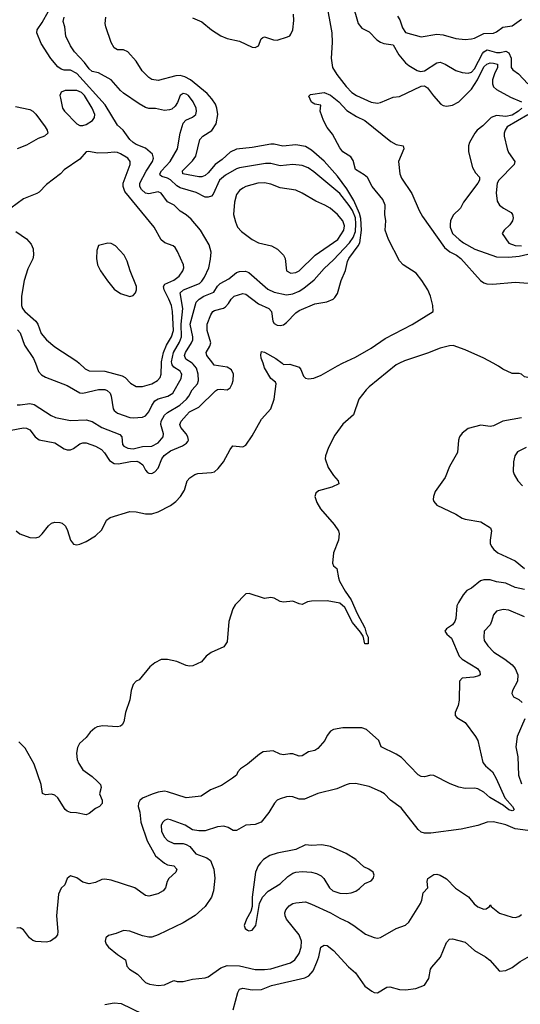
# Model space of a CAD drawing. Header units: inches. Extents: x 1552611 to 1694776, y 811966 to 917215.
# Tile 345 of 549: x 1646066 to 1649262, y 835906 to 842195. Entities that reach past the tile are written whole.
import ezdxf

# ---------------------------------------------------------------- set-up
doc = ezdxf.new("R2010")
doc.units = ezdxf.units.IN
doc.header["$MEASUREMENT"] = 0
doc.layers.add('B6843', color=7, linetype='Continuous')
doc.layers.add('B6844', color=7, linetype='Continuous')

msp = doc.modelspace()

# ---------------------------------------------------------------- linework, layer by layer
at = {"layer": 'B6843', "color": 5}
for points, elevation in [([(1646012.3, 839572.3), (1646090, 839587.3), (1646110, 839585.8), (1646130, 839574.2), (1646164.3, 839530), (1646190, 839512.1), (1646290, 839492), (1646350, 839453.6), (1646370, 839446.9), (1646390, 839448), (1646410, 839456.1), (1646450, 839485.2), (1646470, 839493), (1646490, 839492), (1646550.5, 839470.6), (1646589.1, 839450), (1646608.7, 839428.7), (1646639.9, 839379.9), (1646670, 839359.8), (1646697, 839357), (1646773.6, 839373.6), (1646814.7, 839374.7), (1646829.6, 839369.6), (1646852, 839352), (1646870, 839317.1), (1646883.1, 839303.1), (1646890, 839297.7), (1646910, 839296.5), (1646930, 839306.9), (1646949.8, 839330), (1646972.7, 839390), (1646989, 839411), (1647030, 839441.9), (1647106.2, 839473.8), (1647131.2, 839490), (1647139.2, 839500.8), (1647143.1, 839510), (1647139.1, 839530), (1647129.9, 839550), (1647094.1, 839590), (1647089.2, 839610), (1647096.7, 839630), (1647130.5, 839669.5), (1647150, 839690.5), (1647210, 839719.6), (1647316.1, 839823.9), (1647330, 839832.5), (1647350, 839835.9), (1647390, 839830.2), (1647410, 839843.6), (1647423.1, 839870), (1647428.9, 839890), (1647430.7, 839930), (1647418.2, 839958.2), (1647390, 839975.4), (1647308.7, 839988.7), (1647300, 840000)], 820), ([(1646043.8, 838930), (1646068, 838910), (1646130, 838886.5), (1646170, 838884.6), (1646190, 838892.3), (1646209.8, 838910), (1646250, 838962.7), (1646270, 838979), (1646290, 838985), (1646323.2, 838983.2), (1646338.2, 838978.2), (1646359.6, 838959.6), (1646372.5, 838932.5), (1646391.5, 838870), (1646410, 838844.9), (1646430, 838840.2), (1646450, 838844.1), (1646490, 838861.6), (1646550, 838898.4), (1646590, 838937.3), (1646621.2, 838998.8), (1646644.7, 839015.3), (1646770, 839053), (1646810, 839051.3), (1646870, 839038.8), (1646910, 839039.1), (1646950, 839050.9), (1647030, 839092.2), (1647063.5, 839116.5), (1647093.5, 839150), (1647118.3, 839190), (1647136, 839250), (1647151.5, 839268.5), (1647183.5, 839290), (1647203.2, 839296.8), (1647290, 839301.7), (1647310, 839307.7), (1647332.6, 839327.4), (1647367.7, 839370), (1647410, 839450.5), (1647426.8, 839473.2), (1647490, 839467), (1647510, 839477.2), (1647550, 839535.8), (1647610, 839643), (1647670.2, 839709.8), (1647691.6, 839770), (1647704.2, 839870), (1647699.7, 839879.7), (1647670, 839902.4), (1647630, 839971.8), (1647619.6, 840000)], 780), ([(1646050, 839735.5), (1646070, 839734.2), (1646130, 839743), (1646157.7, 839737.7), (1646267.2, 839667.2), (1646294.9, 839654.9), (1646390, 839635.2), (1646490, 839638.2), (1646530, 839629.4), (1646590, 839589.3), (1646706.2, 839546.2), (1646717.9, 839530), (1646722.5, 839482.5), (1646730.3, 839470), (1646757.4, 839457.4), (1646790, 839453.2), (1646850, 839468.2), (1646910, 839470.6), (1646950, 839491.6), (1646981.5, 839530), (1646983.8, 839550), (1646967.4, 839610), (1646969.9, 839630.1), (1646990, 839669.3), (1647010, 839685.8), (1647088.3, 839731.7), (1647131.2, 839770), (1647146.5, 839790), (1647166.4, 839830), (1647202.3, 839870), (1647208.6, 839890), (1647205.2, 839930), (1647194.5, 839970), (1647174.7, 839994.7), (1647166.8, 840000)], 840), ([(1648490.1, 840000), (1648470, 839990.4), (1648298.1, 839850), (1648279.1, 839830), (1648231.6, 839770), (1648196.3, 839670), (1648128.4, 839611.6), (1648078.6, 839541.4), (1648036.8, 839463.2), (1648017.6, 839410), (1648016.3, 839390), (1648034.8, 839334.8), (1648070, 839283), (1648098.8, 839250), (1648104.7, 839230), (1648058.8, 839210), (1647973.8, 839186.2), (1647956, 839170), (1647951.3, 839150), (1647963.2, 839110), (1647986.5, 839070), (1648074.7, 838970), (1648102, 838930), (1648106, 838910), (1648101.5, 838870), (1648068.6, 838790), (1648063.8, 838723.8), (1648070, 838705.5), (1648090.4, 838690.3), (1648100.8, 838630), (1648108.7, 838608.7), (1648144.5, 838544.5), (1648181.6, 838490), (1648221.6, 838401.6), (1648270, 838310.5), (1648277.3, 838277.3), (1648290.4, 838250), (1648290, 838208), (1648270, 838209), (1648258, 838258), (1648242.8, 838282.8), (1648190, 838344.2), (1648141.2, 838441.2), (1648110, 838468.6), (1648030, 838482.9), (1647930, 838481.4), (1647904.2, 838475.8), (1647870, 838460.5), (1647850, 838464.2), (1647810, 838481.7), (1647750, 838475.4), (1647730, 838477.7), (1647690, 838499.7), (1647670, 838505.1), (1647630, 838496.9), (1647530.6, 838529.4), (1647510, 838527), (1647442.8, 838457.2), (1647427.3, 838432.7), (1647401.1, 838350), (1647390, 838222), (1647370.3, 838189.7), (1647287.9, 838152.1), (1647257.1, 838130), (1647227.7, 838092.3), (1647171.5, 838068.5), (1647150, 838065.7), (1647130, 838069.7), (1647070, 838094.8), (1647010, 838108.3), (1646970, 838108.3), (1646930, 838087.1), (1646897.7, 838062.3), (1646830, 837979), (1646810.7, 837969.3), (1646790, 837948.7), (1646778.4, 837910), (1646769.1, 837850), (1646741.1, 837770), (1646730.3, 837709.7), (1646720.5, 837690), (1646710, 837682.4), (1646690, 837677.7), (1646596.3, 837683.7), (1646561.8, 837678.1), (1646546, 837670), (1646516.7, 837643.3), (1646490.4, 837610), (1646448.3, 837571.7), (1646434.4, 837545.6), (1646429.6, 837510.4), (1646433.7, 837470), (1646442.9, 837442.9), (1646470, 837404), (1646530, 837361.5), (1646562.8, 837330), (1646581.3, 837310), (1646586.4, 837290), (1646576.5, 837250), (1646592.4, 837210), (1646592.4, 837187.6), (1646576, 837170), (1646550, 837156.9), (1646510, 837125.4), (1646490, 837116.9), (1646429.8, 837129.8), (1646390, 837131.6), (1646370, 837138.8), (1646356.8, 837150), (1646310, 837224), (1646290, 837242.3), (1646270, 837248.8), (1646230, 837243.5), (1646212.1, 837252.1), (1646202.5, 837310), (1646159.6, 837439.6), (1646101.1, 837541.1), (1646061.5, 837581.5)], 780), ([(1646166.4, 840000), (1646187.3, 839947.3), (1646206.5, 839926.5), (1646231, 839911), (1646370, 839858.4), (1646450, 839810.8), (1646470, 839808.6), (1646570, 839833.7), (1646610, 839832), (1646625.4, 839825.4), (1646643.5, 839810), (1646651.2, 839791.2), (1646662.8, 839710), (1646670, 839698), (1646690, 839681.5), (1646770, 839654.4), (1646790, 839651.9), (1646850, 839656.4), (1646870, 839665.5), (1646889.9, 839690), (1646908.9, 839731.1), (1646930, 839760.5), (1646950, 839772.6), (1647012.8, 839790), (1647044.4, 839810), (1647098, 839902), (1647101.1, 839930), (1647097.5, 839937.5), (1647089.8, 839950), (1647050, 839976.3), (1647039.9, 839990), (1647037.7, 840000)], 860), ([(1646446.4, 840000), (1646485.3, 839965.3), (1646510, 839952.1), (1646610, 839949.1), (1646719.6, 839919.6), (1646740.3, 839910), (1646774, 839874), (1646810, 839852.2), (1646850, 839852.7), (1646910, 839868.4), (1646947, 839890), (1646962.7, 839910), (1646968.9, 839931.1), (1646971.4, 840000)], 880), ([(1647740.9, 840000), (1647750, 839993.1), (1647790, 839993.7), (1647850, 839975.6), (1647861.5, 839961.5), (1647879, 839919), (1647890, 839905.8), (1647910, 839901.5), (1647945, 839905), (1647990, 839923.5), (1648095.1, 839984.9), (1648127.3, 840000)], 780), ([(1649555.4, 840000), (1649530, 839985.4), (1649450, 839968.4), (1649430, 839967.3), (1649390, 839975.1), (1649370, 839965.7), (1649330, 839921.3), (1649310, 839909.3), (1649290, 839914.2), (1649270, 839929.8), (1649254.3, 839934.3), (1649210, 839935.4), (1649150, 839962.4), (1649122.6, 839982.6), (1649089.9, 840000)], 780), ([(1649270, 839652.1), (1649150, 839629.8), (1649090, 839601), (1649070, 839597.4), (1649010, 839604.2), (1648930, 839584), (1648890, 839553.3), (1648874.4, 839530), (1648868.2, 839510), (1648860.5, 839430), (1648810, 839341.2), (1648783.1, 839270), (1648719.4, 839180.6), (1648707.8, 839150), (1648705.8, 839130), (1648710, 839117.3), (1648730, 839094.3), (1648850, 839037.1), (1648891, 839011), (1648910, 839003.9), (1649010, 838988.4), (1649071, 838950), (1649078.8, 838930), (1649070.6, 838870), (1649070.6, 838850), (1649078, 838830), (1649092.7, 838810), (1649118, 838790), (1649230, 838739.1), (1649288.7, 838690)], 820), ([(1649298.7, 839461.3), (1649245.3, 839434.7), (1649227.2, 839410), (1649219.5, 839370), (1649217.1, 839310), (1649222, 839290), (1649245.5, 839250), (1649276.7, 839216.7)], 840), ([(1649290, 838554.3), (1649230, 838568.7), (1649170, 838596.8), (1649110, 838603.9), (1649070, 838617.2), (1649030, 838617.5), (1649007.6, 838610), (1648950, 838564.2), (1648920.7, 838550), (1648898, 838522), (1648867, 838473), (1648857.6, 838450), (1648851.5, 838370), (1648844.2, 838350), (1648830, 838329.6), (1648790, 838303.7), (1648781.3, 838290), (1648793.4, 838270), (1648823.7, 838243.7), (1648871.5, 838130), (1648890.2, 838110), (1648988.4, 838050), (1649004.5, 838030), (1649006, 838010), (1648996.4, 838003.6), (1648964.7, 837995.3), (1648890, 837989.7), (1648874, 837970), (1648872, 837848), (1648865.3, 837814.7), (1648845.3, 837770), (1648845.5, 837750), (1648857.3, 837737.3), (1648910, 837704.9), (1648977, 837617), (1648990.2, 837590.2), (1649022.8, 837450), (1649039, 837430), (1649085.5, 837390), (1649108.6, 837348.6), (1649164.1, 837224.1), (1649212.3, 837170), (1649223.2, 837150), (1649216.8, 837143.2), (1649210, 837141), (1649190, 837147.4), (1649155, 837175), (1649067.6, 837227.6), (1649030, 837261.5), (1648990, 837282.2), (1648970, 837286.3), (1648910, 837285.2), (1648870, 837291.9), (1648814.3, 837314.3), (1648710, 837367.4), (1648690, 837368.4), (1648650, 837359.7), (1648630, 837361.3), (1648610, 837371.1), (1648503.2, 837483.2), (1648470, 837504.2), (1648374, 837550), (1648358, 837590), (1648280.1, 837660.1), (1648250, 837671.6), (1648130, 837672.4), (1648070, 837661.6), (1648050, 837649.6), (1648030, 837622), (1648014.6, 837590), (1647970, 837539.7), (1647950, 837527.8), (1647910, 837517.7), (1647870, 837493.7), (1647850, 837491.1), (1647810, 837505.1), (1647790, 837506.3), (1647750, 837498.7), (1647730, 837503.6), (1647685.3, 837525.3), (1647621.6, 837518.4), (1647596.4, 837503.6), (1647520, 837440), (1647476.3, 837410), (1647459.1, 837390), (1647450.6, 837370), (1647424, 837350), (1647355.6, 837304.4), (1647284.8, 837275.2), (1647223.8, 837236.2), (1647130, 837224.8), (1647010, 837263.7), (1646990, 837266.5), (1646950, 837260.7), (1646911.5, 837248.5), (1646850, 837222.7), (1646832.5, 837207.5), (1646824.1, 837190), (1646823, 837170), (1646832.5, 837132.5), (1646839.2, 837070), (1646880.3, 836950), (1646933.9, 836853.9), (1646990, 836807.3), (1647010, 836795.7), (1647050.4, 836790), (1647068.4, 836770), (1647063, 836750), (1647018, 836710), (1647007.4, 836690), (1646997.6, 836650), (1646983, 836630), (1646949.2, 836610.8), (1646890, 836597.3), (1646870, 836601.5), (1646801.1, 836650), (1646650, 836699.8), (1646610, 836705.7), (1646590, 836703.5), (1646550, 836683.8), (1646510, 836675.7), (1646470, 836686.6), (1646430, 836714.7), (1646390, 836726), (1646370.4, 836709.6), (1646354, 836670), (1646330, 836647.8), (1646314.5, 836610), (1646300.4, 836470), (1646308.7, 836370), (1646306.7, 836350), (1646292.7, 836330), (1646264, 836310), (1646238.2, 836301.8), (1646170, 836306.8), (1646150, 836314), (1646129.8, 836329.8), (1646090, 836382), (1646070, 836394), (1646048.3, 836391.7)], 820), ([(1649290, 838380.2), (1649190, 838422.5), (1649153.4, 838426.6), (1649110, 838416), (1649090, 838393.6), (1649079.1, 838350), (1649069.3, 838330.7), (1649031.7, 838290), (1649028.3, 838250), (1649032.3, 838230), (1649054.8, 838194.8), (1649094.2, 838154.2), (1649164.4, 838110), (1649210, 838074), (1649230.3, 838050), (1649246.3, 838010), (1649243.7, 837970), (1649213, 837910), (1649207.7, 837890), (1649218.8, 837870), (1649251.8, 837851.8), (1649273.1, 837833.1)], 840), ([(1649290.8, 837730), (1649243, 837617), (1649232.6, 837550), (1649246.7, 837486.7), (1649250.8, 837370), (1649270, 837314.3)], 840), ([(1649310, 837016), (1649230, 837026.4), (1649170, 837052.8), (1649090, 837072.3), (1649050, 837069.7), (1648991.3, 837048.7), (1648884.4, 837024.4), (1648690, 836998), (1648650, 836998), (1648630, 837006), (1648610, 837022.9), (1648500.9, 837160.9), (1648434.5, 837210), (1648396, 837250), (1648370, 837266), (1648296.6, 837296.6), (1648210, 837315.6), (1648170, 837313.6), (1648150, 837307.8), (1648090, 837282), (1647970, 837252.6), (1647883.9, 837216.1), (1647850, 837215.8), (1647810, 837231.2), (1647790, 837234), (1647770, 837232), (1647730, 837217.6), (1647710, 837209.4), (1647693, 837190), (1647657, 837130), (1647608, 837070), (1647570, 837054), (1647510, 837049.8), (1647450, 837015.4), (1647430, 837016.9), (1647396.2, 837036.2), (1647370, 837043.1), (1647330, 837038.7), (1647250, 837014.2), (1647210, 837012.8), (1647170, 837020.9), (1647122, 837050), (1647030, 837085), (1647010, 837087.4), (1646990, 837079.7), (1646980.9, 837070), (1646970.2, 837049.8), (1646971.6, 837010), (1646990, 836972.4), (1647010, 836952), (1647050, 836933.7), (1647110, 836932), (1647130, 836927.3), (1647153.2, 836913.1), (1647190, 836866.8), (1647260.9, 836841), (1647283.4, 836823.4), (1647304.7, 836770), (1647311, 836711), (1647303.5, 836630), (1647290.6, 836589.4), (1647250.1, 836529.9), (1647187.2, 836472.8), (1647110, 836426.6), (1646950, 836348.8), (1646910, 836335.6), (1646890, 836334.5), (1646850, 836342.7), (1646770, 836374), (1646730, 836376.3), (1646682, 836358), (1646634, 836346), (1646616.3, 836330), (1646613, 836310), (1646619.3, 836290), (1646634, 836270), (1646690, 836223.8), (1646742.8, 836190), (1646750.5, 836150), (1646766.8, 836130), (1646819.4, 836099.4), (1646870, 836046), (1646894.3, 836034.3), (1646950, 836024.9), (1646990, 836030.2), (1647050, 836057.6), (1647071.7, 836051.7), (1647110, 836051.3), (1647170, 836065.8), (1647250, 836074), (1647270, 836080.4), (1647350, 836138.3), (1647390, 836153), (1647468.8, 836151.2), (1647570, 836128.6), (1647630, 836127.4), (1647670, 836132.3), (1647795.8, 836170), (1647822.7, 836190), (1647850.8, 836230), (1647862.8, 836270), (1647865.3, 836310), (1647849.8, 836350), (1647769.2, 836450), (1647760.2, 836470), (1647759.1, 836490), (1647766, 836510), (1647785.9, 836534.1), (1647810, 836549.3), (1647830, 836555), (1647890, 836560.2), (1647930, 836546), (1648050.9, 836490.9), (1648110, 836455.8), (1648166.4, 836430), (1648199.3, 836410), (1648273, 836353), (1648330, 836332.4), (1648350, 836328.4), (1648370, 836332.7), (1648470, 836390.4), (1648530, 836410.6), (1648550, 836430.7), (1648625.4, 836550), (1648633.7, 836570), (1648642.5, 836617.5), (1648672.3, 836650), (1648667.3, 836690), (1648672.7, 836710), (1648710, 836734.4), (1648730, 836736.4), (1648750, 836730.4), (1648790, 836708.2), (1648848.2, 836648.2), (1648931.6, 836591.6), (1648967.6, 836547.6), (1648990, 836528.4), (1649030, 836513.6), (1649044.4, 836515.6), (1649064.5, 836530), (1649070, 836541), (1649076.3, 836530), (1649128.8, 836488.8), (1649210, 836462.9), (1649230, 836461.2), (1649253.7, 836466.3), (1649270, 836478.7)], 840), ([(1647429.8, 835870.2), (1647457.9, 835982.1), (1647470, 836003.6), (1647490, 836008.4), (1647550, 835997.7), (1647610, 836000.9), (1647674.3, 836025.7), (1647885.8, 836074.2), (1647913, 836087), (1647939.4, 836120.6), (1647964.1, 836176), (1647975.9, 836210), (1647988.4, 836271.6), (1648010, 836284.4), (1648030, 836281.6), (1648070, 836250.5), (1648165.9, 836145.9), (1648210, 836106), (1648270, 836022.4), (1648313.4, 835990), (1648330, 835981.7), (1648350, 835978.9), (1648410, 836014.7), (1648430, 836016.9), (1648490, 835999.7), (1648530, 835998.2), (1648594.2, 836005.8), (1648650, 836027.2), (1648678.3, 836070), (1648689.7, 836130), (1648696.6, 836143.4), (1648753.7, 836206.3), (1648790, 836300.7), (1648810, 836322.4), (1648830, 836324.9), (1648910, 836302), (1648970.4, 836250), (1649039.1, 836210), (1649068.1, 836188.1), (1649130, 836118.4), (1649170, 836122.4), (1649210, 836140.4), (1649261.2, 836178.8), (1649350, 836230.2)], 820), ([(1646610, 835904.1), (1646670, 835915), (1646714.8, 835910), (1646850, 835845)], 820)]:
    msp.add_lwpolyline(points, dxfattribs=dict(at, elevation=elevation))
at = {"layer": 'B6843', "color": 5, "elevation": 860}
msp.add_lwpolyline([(1647995.3, 836924.8), (1647930, 836920.9), (1647890, 836924), (1647830, 836895.1), (1647710, 836871.9), (1647664.1, 836855.9), (1647623, 836830), (1647603, 836810), (1647588.4, 836790), (1647572.2, 836750), (1647550.8, 836590.8), (1647551, 836530), (1647541.6, 836498.4), (1647513.4, 836450), (1647498.8, 836410), (1647506, 836390), (1647519.8, 836379.8), (1647530, 836374.8), (1647550, 836378.8), (1647573.6, 836410), (1647598, 836550), (1647617, 836590), (1647652.2, 836627.8), (1647730, 836676), (1647778.7, 836721.3), (1647810, 836743.2), (1647830, 836750.2), (1647870, 836754.7), (1647930, 836750.2), (1647961.3, 836741.3), (1647990, 836726.3), (1648008.7, 836708.7), (1648043.9, 836650), (1648065.7, 836630), (1648110, 836616.6), (1648150, 836612.6), (1648182.4, 836617.6), (1648211.3, 836628.7), (1648235.2, 836644.8), (1648270, 836678), (1648310, 836695.5), (1648322.9, 836710), (1648329.6, 836730), (1648322.4, 836750), (1648295.6, 836770), (1648263, 836783), (1648212.8, 836830), (1648150, 836869.9), (1648050, 836914.1)], close=True, dxfattribs=at)
at = {"layer": 'B6844', "color": 5}
for points, elevation in [([(1648022, 842310), (1648058.9, 842110), (1648062.1, 842050), (1648054.2, 841950), (1648063.9, 841890), (1648090, 841844), (1648150, 841768), (1648186.2, 841730), (1648215.6, 841710), (1648310, 841668.1), (1648350, 841661.3), (1648370, 841666), (1648450, 841699.3), (1648490, 841704), (1648630, 841769.4), (1648650, 841772.2), (1648670, 841759.5), (1648708.1, 841708.1), (1648755.8, 841655.8), (1648770, 841647), (1648790, 841642.7), (1648829.3, 841649.3), (1648870.5, 841669.5), (1648950, 841751.2), (1648989.7, 841810), (1649030, 841893.2), (1649048.2, 841911.8), (1649070, 841918.3), (1649090, 841918), (1649117.4, 841910), (1649117.3, 841890), (1649096.7, 841850), (1649085.6, 841810), (1649084.7, 841784.8), (1649090, 841766.2), (1649110, 841748), (1649199.5, 841699.5), (1649270, 841670.1)], 820), ([(1648190, 842296), (1648228, 842170), (1648250, 842141.4), (1648297.5, 842117.4), (1648346.2, 842066.2), (1648370, 842050.3), (1648390, 842042.3), (1648450, 842033.4), (1648485.8, 841970), (1648530, 841919.1), (1648550, 841902), (1648603.8, 841870), (1648624.1, 841864.1), (1648650, 841869), (1648730, 841919.5), (1648750, 841923), (1648783.1, 841910), (1648850, 841870.2), (1648890, 841857.3), (1648930, 841852.7), (1648950, 841860.7), (1648970, 841881.7), (1649021.6, 841978.4), (1649030, 841990.1), (1649050, 842002.5), (1649110, 841984.4), (1649134.6, 841985.4), (1649170, 841994.3), (1649190, 841983.9), (1649203.1, 841950), (1649204.8, 841890), (1649213.8, 841873.8), (1649250, 841848.4), (1649310, 841785.5)], 840), ([(1647037.7, 840000), (1647035.4, 840010), (1647048.6, 840070), (1647085.8, 840134.2), (1647100.3, 840170), (1647097.9, 840250), (1647107.3, 840350), (1647091.2, 840450), (1647111.1, 840468.9), (1647213.6, 840510), (1647230, 840525), (1647246, 840550), (1647273.3, 840610), (1647284.9, 840664.9), (1647288.7, 840710), (1647276.2, 840756.2), (1647221, 840850), (1647161.1, 840921), (1647130, 840947.6), (1647091.2, 840971.2), (1647051.5, 841010), (1647010.5, 841030.5), (1646970, 841086.9), (1646950, 841094.6), (1646890, 841082.1), (1646870, 841087), (1646843.4, 841110), (1646832.8, 841130), (1646834.2, 841150), (1646873.5, 841226.5), (1646914.8, 841290), (1646920.5, 841310), (1646915, 841335), (1646870, 841374), (1646810, 841397.6), (1646790, 841409.7), (1646770, 841429.6), (1646727.3, 841490), (1646690, 841522), (1646611.8, 841651.8), (1646430.8, 841850.9), (1646390, 841871.9), (1646350, 841873.3), (1646330, 841879.3), (1646310, 841893.7), (1646266.1, 841946.1), (1646203.8, 842043.8), (1646175.5, 842110), (1646176.8, 842130), (1646210, 842176.5), (1646250.8, 842250)], 860), ([(1647170, 842205.7), (1647230, 842181.2), (1647290, 842130.2), (1647350, 842091.8), (1647390, 842075.2), (1647470, 842058.2), (1647550, 842018.8), (1647570, 842016.9), (1647590, 842027.2), (1647607.7, 842072.3), (1647618.9, 842081.1), (1647630, 842084.6), (1647686.2, 842066.2), (1647710, 842065.1), (1647775.2, 842084.8), (1647790, 842092.3), (1647797.9, 842102.1), (1647810.4, 842130), (1647817, 842190), (1647815.3, 842230)], 820), ([(1647166.8, 840000), (1647126.8, 840026.8), (1647119, 840050), (1647124.1, 840070), (1647164.1, 840130), (1647171.3, 840150), (1647171.7, 840170), (1647154.8, 840250), (1647192.9, 840390), (1647212.2, 840410), (1647242.2, 840430), (1647305.5, 840454.5), (1647330, 840493.7), (1647347.1, 840510), (1647401, 840539), (1647450, 840580.7), (1647470, 840587.5), (1647507.6, 840587.6), (1647530, 840580.7), (1647650, 840473.4), (1647690, 840455), (1647770, 840437.7), (1647810, 840444.3), (1647850, 840460.8), (1647880.3, 840479.7), (1647946.1, 840533.9), (1648010, 840605.8), (1648070, 840660.5), (1648171.2, 840768.9), (1648195.4, 840804.6), (1648210, 840842.4), (1648213.1, 840890), (1648209.7, 840930), (1648190, 840975.8), (1648170, 841008.1), (1648110, 841084.1), (1647944, 841224), (1647908.8, 841248.8), (1647870, 841263.7), (1647810, 841269.2), (1647730, 841261.4), (1647670, 841275.4), (1647635.6, 841275.6), (1647470, 841249.3), (1647450, 841242.6), (1647379.2, 841200.8), (1647342, 841170), (1647300.4, 841079.6), (1647290, 841067.9), (1647270, 841060.3), (1647250, 841062.2), (1647192, 841092), (1647090, 841120.7), (1647070, 841133.1), (1647030, 841171.2), (1647010, 841182.9), (1646973.3, 841193.3), (1646962.6, 841202.6), (1646959.9, 841210), (1646972.1, 841230), (1647027, 841290), (1647074, 841370), (1647089.8, 841470.2), (1647110, 841534.8), (1647126.5, 841553.5), (1647170, 841572.7), (1647189.7, 841590.3), (1647194.7, 841610), (1647191.9, 841630), (1647174, 841670), (1647143.5, 841710), (1647130, 841719.3), (1647110, 841724.4), (1647090, 841711.3), (1647073.5, 841666.5), (1647058.2, 841641.8), (1647036.7, 841623.3), (1647021.6, 841618.4), (1646990, 841615.9), (1646933.3, 841626.7), (1646890, 841627.8), (1646870, 841633.3), (1646830, 841657.7), (1646730, 841725.3), (1646710, 841742.4), (1646650, 841811.4), (1646570, 841855.4), (1646530, 841864.4), (1646510, 841881.7), (1646480.7, 841920.7), (1646416.3, 841990), (1646390, 842027.3), (1646360.5, 842090), (1646355.1, 842150), (1646343.5, 842183.5), (1646350.7, 842210)], 840), ([(1647300, 840000), (1647261.5, 840050), (1647255.9, 840070), (1647281, 840110), (1647287, 840130), (1647263.8, 840210), (1647263.8, 840250), (1647286, 840310), (1647299.8, 840330), (1647310, 840338.4), (1647367.6, 840352.4), (1647379.8, 840360.2), (1647398.9, 840381.1), (1647415.3, 840410), (1647436.3, 840430), (1647490, 840445.1), (1647510, 840442), (1647590, 840379.5), (1647657.6, 840350), (1647674, 840330), (1647681.7, 840270), (1647690, 840253.4), (1647710, 840243.5), (1647730, 840241.8), (1647750, 840246.5), (1647770, 840260.2), (1647830, 840323.2), (1647850, 840338.4), (1647950, 840379), (1648026.3, 840393.7), (1648066.6, 840410), (1648079, 840421), (1648094.3, 840445.7), (1648119.4, 840530), (1648146.9, 840593.1), (1648159, 840650), (1648167.7, 840670), (1648227.1, 840750), (1648237.4, 840770), (1648248.3, 840850), (1648244.4, 840924.4), (1648236.6, 840956.6), (1648199.4, 841039.4), (1648154.4, 841114.4), (1648094.8, 841194.8), (1648010, 841291.9), (1647930, 841361.1), (1647890, 841384.1), (1647830, 841395.2), (1647746.3, 841386.3), (1647690, 841399.5), (1647670, 841399), (1647550, 841379.2), (1647450, 841368.9), (1647410, 841348.4), (1647358.3, 841301.7), (1647314, 841270), (1647270, 841216.6), (1647250, 841198.9), (1647230, 841190.4), (1647210, 841191.7), (1647108.1, 841210), (1647105, 841230), (1647170, 841294.2), (1647190, 841323.2), (1647215.8, 841430), (1647236.5, 841450), (1647292.5, 841487.5), (1647319.6, 841530), (1647331.4, 841590), (1647325.3, 841630), (1647315.3, 841655.3), (1647293.1, 841690), (1647262.5, 841722.5), (1647157.5, 841810), (1647119.8, 841830), (1647090, 841837.7), (1647062.8, 841837.2), (1646950, 841806.2), (1646910, 841812.5), (1646890, 841826), (1646848.7, 841868.7), (1646810, 841929.8), (1646756.8, 841990), (1646730, 842001.7), (1646690, 842003.4), (1646670, 842014.2), (1646651.3, 842050), (1646615.5, 842150), (1646612.8, 842170), (1646617.2, 842210)], 820), ([(1648477.3, 842217.3), (1648493.3, 842193.3), (1648510, 842143.2), (1648530, 842112.3), (1648630, 842086.2), (1648730, 842102.5), (1648770, 842097.5), (1648850, 842074.7), (1648910, 842069.2), (1648950, 842072.6), (1648970, 842077.3), (1649030, 842106.4), (1649090, 842108.1), (1649110, 842116.6), (1649150, 842147.4), (1649210, 842156.1), (1649270, 842197.4)], 860), ([(1648127.3, 840000), (1648210, 840038.9), (1648310, 840097.7), (1648400.4, 840159.6), (1648571.5, 840248.5), (1648706, 840330), (1648704.8, 840370), (1648688.4, 840430), (1648671.2, 840470), (1648634, 840530), (1648596.4, 840576.4), (1648515.2, 840630), (1648490, 840655.4), (1648420.3, 840790), (1648400.3, 840850), (1648402.9, 840910), (1648398.1, 840950), (1648398.8, 841010), (1648385.6, 841045.6), (1648317.4, 841130), (1648285.9, 841185.9), (1648264.6, 841204.6), (1648210, 841238.1), (1648194.5, 841294.5), (1648179.6, 841319.6), (1648130, 841351.6), (1648110, 841376.8), (1648063.2, 841463.2), (1648030, 841506.6), (1648005.5, 841550), (1647984.5, 841610), (1647988, 841648), (1647950, 841654.7), (1647930, 841667.7), (1647912.9, 841707.1), (1647923.5, 841716.5), (1648009.6, 841730.4), (1648050, 841712.3), (1648103.6, 841670), (1648154.7, 841614.7), (1648216.5, 841576.5), (1648270.1, 841550), (1648436.3, 841416.3), (1648470, 841397.5), (1648513.4, 841390), (1648519.5, 841370), (1648485.6, 841290), (1648493, 841210), (1648503.4, 841183.4), (1648570, 841084), (1648616.4, 840976.4), (1648637.7, 840937.7), (1648779.1, 840739.1), (1648811.6, 840711.6), (1648855.8, 840690), (1648883.4, 840670), (1649008.9, 840528.9), (1649030, 840513.9), (1649047.9, 840507.9), (1649086.6, 840506.6), (1649230, 840518.9), (1649312.6, 840512.6)], 780), ([(1646040.5, 841640.5), (1646130, 841620.2), (1646150.1, 841610.1), (1646170, 841592.4), (1646229.2, 841510), (1646241.3, 841490), (1646244.9, 841470), (1646225.5, 841450), (1646183.7, 841436.3), (1646110, 841392.5), (1646050.3, 841369.8)], 860), ([(1649272, 841630), (1649250.9, 841610), (1649210, 841584.2), (1649170, 841577.4), (1649110, 841583.3), (1649075.2, 841570), (1649024, 841516), (1648987.3, 841490), (1648971.1, 841470), (1648937.8, 841410), (1648931.2, 841390), (1648931.3, 841350), (1648956, 841250), (1648976.9, 841216.9), (1649001.7, 841190), (1649000.9, 841170), (1648990.6, 841150), (1648899.8, 841030), (1648881.3, 840990), (1648834.6, 840945.4), (1648816.4, 840910), (1648813.5, 840886.5), (1648814.3, 840870), (1648830.2, 840830), (1648870.9, 840790), (1648899.5, 840770), (1648972.1, 840730), (1649110, 840679.9), (1649190, 840677.2), (1649254.5, 840685.5), (1649337.1, 840702.9)], 820), ([(1649310, 841587.1), (1649177.8, 841510), (1649164.7, 841490), (1649159, 841470), (1649159.6, 841450), (1649178.3, 841370), (1649187.5, 841347.5), (1649227.8, 841290), (1649222, 841270), (1649124.2, 841170), (1649115.3, 841150), (1649108.8, 841090), (1649115.3, 841035.3), (1649130.3, 841010.3), (1649155.5, 840990), (1649203.4, 840963.4), (1649213.1, 840950), (1649216.5, 840930), (1649211.6, 840910), (1649194.7, 840885.3), (1649158.3, 840850), (1649146.7, 840830), (1649190, 840768.5), (1649230, 840751.6), (1649269.6, 840749.6)], 840), ([(1646971.4, 840000), (1646971.7, 840010), (1646984.8, 840070), (1647004.1, 840115.9), (1647034.8, 840170), (1647047.4, 840210), (1647041.9, 840330), (1647034.8, 840370), (1647019.3, 840410), (1646987.6, 840470), (1646984.1, 840490), (1646993.6, 840506.4), (1647050, 840530.1), (1647084.2, 840555.8), (1647107.7, 840590), (1647113.6, 840610), (1647111.7, 840630), (1647074.5, 840714.5), (1647059.1, 840739.1), (1647046, 840750), (1646992, 840770), (1646970, 840788.3), (1646925.8, 840870), (1646737, 841097), (1646726.1, 841130), (1646727.9, 841150), (1646770.8, 841270), (1646771.9, 841290), (1646757.2, 841310), (1646710, 841339.1), (1646690, 841346.3), (1646670, 841348.9), (1646630, 841343.4), (1646563.1, 841343.1), (1646507.2, 841352.8), (1646490, 841351.8), (1646450, 841304.2), (1646350, 841235.6), (1646326, 841210), (1646237.5, 841142.5), (1646190, 841092.8), (1646176.2, 841083.8), (1646090, 841049.8), (1646010, 840991.2)], 880), ([(1646042.2, 840842.2), (1646110, 840794.7), (1646140.3, 840760.3), (1646151.4, 840731.4), (1646154.8, 840690), (1646150, 840667.8), (1646117.3, 840602.7), (1646094.5, 840530), (1646078.6, 840430), (1646077.4, 840370), (1646084.1, 840350), (1646099.6, 840330), (1646169.1, 840270), (1646181.2, 840250), (1646203.2, 840190), (1646238, 840150), (1646290, 840105.2), (1646430, 840014.7), (1646446.4, 840000)], 880), ([(1646052.9, 840212.9), (1646070, 840194.4), (1646096.3, 840116.3), (1646154.4, 840030), (1646166.4, 840000)], 860), ([(1649089.9, 840000), (1649030, 840031.9), (1648910, 840087.1), (1648833.3, 840113.3), (1648810, 840112.4), (1648750, 840096.4), (1648670, 840064.3), (1648523.9, 840016.1), (1648490.1, 840000)], 780), ([(1647619.6, 840000), (1647607.8, 840032.2), (1647605.4, 840054.6), (1647610, 840074.9), (1647630, 840070.2), (1647700.9, 840030), (1647740.9, 840000)], 780)]:
    msp.add_lwpolyline(points, dxfattribs=dict(at, elevation=elevation))
for points, elevation in [([(1646357.1, 841742.9), (1646330, 841732.3), (1646323, 841710), (1646325.8, 841694.2), (1646340.3, 841630), (1646351.7, 841610), (1646430.4, 841530), (1646450, 841519), (1646470, 841518.6), (1646490, 841524.7), (1646531.8, 841550), (1646543.1, 841570), (1646545.3, 841590), (1646529.8, 841630), (1646479.2, 841710), (1646460.3, 841730), (1646430, 841742.2)], 880), ([(1647630, 841152), (1647586.8, 841150), (1647511, 841130), (1647490, 841118.3), (1647470, 841103.5), (1647450, 841078.4), (1647437.6, 841030), (1647430.2, 840950), (1647443, 840903), (1647457.8, 840870), (1647481.9, 840841.9), (1647550, 840791.4), (1647590.2, 840770.2), (1647674, 840750), (1647713, 840730), (1647750, 840690.7), (1647760.4, 840670), (1647770.4, 840590), (1647796.2, 840576.2), (1647830, 840579.8), (1647850, 840590.2), (1647952.4, 840690), (1648096.6, 840790), (1648135, 840850), (1648139.1, 840879.1), (1648129.8, 840910), (1648095.6, 840950), (1648048.2, 840990), (1648014.7, 841010), (1647955.8, 841035.8), (1647870, 841087.7), (1647830, 841105.3), (1647730, 841121.6), (1647670, 841143.7)], 860), ([(1646630, 840766.9), (1646570, 840752.7), (1646559.1, 840720.9), (1646556.4, 840670), (1646563.1, 840630), (1646583.1, 840590), (1646626.3, 840526.3), (1646670, 840473.7), (1646710, 840445.7), (1646770, 840427), (1646790, 840432.4), (1646804.7, 840450), (1646811.3, 840468.7), (1646811.3, 840490), (1646770.6, 840590), (1646753.1, 840653.1), (1646733.1, 840690), (1646677.2, 840750), (1646650, 840765.3)], 920)]:
    msp.add_lwpolyline(points, close=True, dxfattribs=dict(at, elevation=elevation))

doc.saveas('drawing.dxf')
